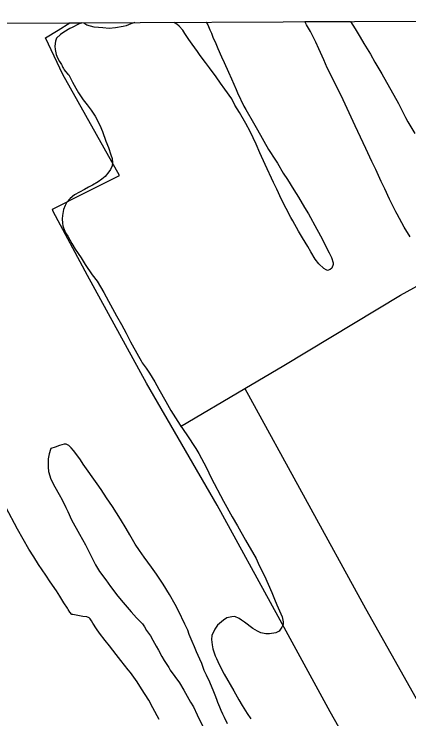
# Model space of a CAD drawing. Extents: x 3445503 to 3483459, y 540493 to 566012.
# Drawn here: x 3476773 to 3477756, y 562473 to 564229 of the extents above; entities that cross this region are included whole.
import ezdxf

# ---------------------------------------------------------------- set-up
doc = ezdxf.new("R2010")
doc.units = 0
for name, color, linetype in [('V-DTCH-CNTR', 7, 'Continuous'), ('V-GRID-FRAM', 7, 'Continuous'), ('V-SITE-VEGE', 7, 'Continuous'), ('V-TOPO-SHOR', 7, 'Continuous')]:
    doc.layers.add(name, color=color, linetype=linetype)

msp = doc.modelspace()

# ---------------------------------------------------------------- linework, layer by layer
at = {"layer": 'V-DTCH-CNTR'}
for points in [[(3477187.3, 563202.2), (3477347.3, 563296.3), (3477444.5, 563353.4), (3477735, 563529.3), (3477990, 563669.7), (3478082.1, 563720.3)], [(3477347.3, 563296.3), (3477648.3, 562748.6), (3477978.1, 562160.9), (3478250.2, 561670), (3478345.9, 561493.8), (3478721, 560812), (3478814.6, 560654.7)]]:
    msp.add_lwpolyline(points, dxfattribs=at)
at = {"layer": 'V-GRID-FRAM'}
msp.add_lwpolyline([(3449565.1, 564068.2), (3481202, 564229.3), (3481302.5, 546046.4), (3449649.7, 545885.3), (3449565.1, 564068.2)], dxfattribs=at)
at = {"layer": 'V-SITE-VEGE'}
for p, q in [((3475774.4, 564201.6), (3476941.1, 564207.6)), ((3476941.1, 564207.6), (3476933.1, 564203.8)), ((3477171, 564208.7), (3477251.3, 564209.1)), ((3477177.7, 564204.5), (3477171, 564208.7)), ((3477251.3, 564209.1), (3477255.1, 564202.5)), ((3477496.7, 564210.4), (3477610.4, 564211)), ((3477501.4, 564202.9), (3477496.7, 564210.4)), ((3477610.4, 564211), (3477621.9, 564192.8)), ((3476911.7, 564193), (3476896.2, 564184.4)), ((3476917.2, 564195.9), (3476911.7, 564193)), ((3476933.1, 564203.8), (3476917.2, 564195.9)), ((3477184.2, 564199.1), (3477177.7, 564204.5)), ((3477193.2, 564189.3), (3477184.2, 564199.1)), ((3477198.2, 564181), (3477193.2, 564189.3)), ((3477255.1, 564202.5), (3477260.5, 564190.2)), ((3477260.5, 564190.2), (3477264.4, 564181.9)), ((3477510.8, 564185.8), (3477501.4, 564202.9)), ((3477621.9, 564192.8), (3477634.5, 564172.1)), ((3476888.2, 564178.2), (3476878.4, 564168.9)), ((3476896.2, 564184.4), (3476888.2, 564178.2)), ((3477207.9, 564166.1), (3477198.2, 564181)), ((3477264.4, 564181.9), (3477268, 564172.1)), ((3477268, 564172.1), (3477275.2, 564155.8)), ((3477524.5, 564159), (3477510.8, 564185.8)), ((3477634.5, 564172.1), (3477644.2, 564155.8)), ((3476875.8, 564161.6), (3476874, 564149.3)), ((3476878.4, 564168.9), (3476875.8, 564161.6)), ((3477215.9, 564154.5), (3477207.9, 564166.1)), ((3477229.6, 564136.4), (3477215.9, 564154.5)), ((3477275.2, 564155.8), (3477280.2, 564143.5)), ((3477532, 564142.4), (3477524.5, 564159)), ((3477644.2, 564155.8), (3477660.1, 564129.7)), ((3476874, 564149.3), (3476874.7, 564141)), ((3476874.7, 564141), (3476877.5, 564128.3)), ((3477236.4, 564126.2), (3477229.6, 564136.4)), ((3477280.2, 564143.5), (3477289.6, 564122.5)), ((3477543.9, 564115.2), (3477532, 564142.4)), ((3476877.5, 564128.3), (3476881.1, 564120)), ((3476881.1, 564120), (3476885.8, 564111)), ((3477249.4, 564108.5), (3477236.4, 564126.2)), ((3477289.6, 564122.5), (3477296.1, 564108.7)), ((3477660.1, 564129.7), (3477671.2, 564109.8)), ((3476885.8, 564111), (3476890.9, 564103.7)), ((3476890.9, 564103.7), (3476892.3, 564100.1)), ((3477259.8, 564095), (3477249.4, 564108.5)), ((3477296.1, 564108.7), (3477306.8, 564084.4)), ((3477552.9, 564095.6), (3477543.9, 564115.2)), ((3477671.2, 564109.8), (3477688.5, 564080.8)), ((3476892.3, 564100.1), (3476894.5, 564096.1)), ((3476894.5, 564096.1), (3476895.5, 564093.6)), ((3476895.5, 564093.6), (3476897.7, 564090.3)), ((3476897.7, 564090.3), (3476900.6, 564086.3)), ((3476900.6, 564086.3), (3476906.7, 564079.4)), ((3477276.1, 564072.9), (3477259.8, 564095)), ((3477306.8, 564084.4), (3477314.4, 564067.8)), ((3477567.6, 564065.9), (3477552.9, 564095.6)), ((3476906.7, 564079.4), (3476909.2, 564077.6)), ((3476909.2, 564077.6), (3476912.8, 564069.3)), ((3476912.8, 564069.3), (3476917.9, 564059.9)), ((3477287.2, 564057.3), (3477276.1, 564072.9)), ((3477314.4, 564067.8), (3477325.5, 564041.7)), ((3477572.3, 564055.8), (3477567.6, 564065.9)), ((3477688.5, 564080.8), (3477700, 564059.4)), ((3476917.9, 564059.9), (3476926.5, 564044.3)), ((3477298, 564042.5), (3477287.2, 564057.3)), ((3477587, 564026.1), (3477572.3, 564055.8)), ((3477700, 564059.4), (3477718.4, 564027.5)), ((3476926.5, 564044.3), (3476933.3, 564033.4)), ((3476933.3, 564033.4), (3476944.9, 564015.6)), ((3477315, 564018.2), (3477298, 564042.5)), ((3477325.5, 564041.7), (3477328.8, 564033.3)), ((3477328.8, 564033.3), (3477344.9, 564000)), ((3476944.9, 564015.6), (3476954.6, 564002.9)), ((3477322.9, 564002.6), (3477315, 564018.2)), ((3477597.1, 564005.1), (3477587, 564026.1)), ((3477718.4, 564027.5), (3477730.2, 564006.1)), ((3476954.6, 564002.9), (3476964.7, 563989.5)), ((3477334, 563984.1), (3477322.9, 564002.6)), ((3477344.9, 564000), (3477350, 563991.3)), ((3477622.6, 563950.7), (3477597.1, 564005.1)), ((3477730.2, 564006.1), (3477747.9, 563971.7)), ((3476964.7, 563989.5), (3476974.4, 563975)), ((3477349.9, 563956.6), (3477334, 563984.1)), ((3477350, 563991.3), (3477368.7, 563958)), ((3476974.4, 563975), (3476986.3, 563952.2)), ((3477747.9, 563971.7), (3477753.6, 563960.8)), ((3477753.6, 563960.8), (3477770.5, 563931.9)), ((3476986.3, 563952.2), (3476992.8, 563936.6)), ((3477360.7, 563937), (3477349.9, 563956.6)), ((3477368.7, 563958), (3477379.1, 563940.6)), ((3477648.5, 563894.2), (3477622.6, 563950.7)), ((3476992.8, 563936.6), (3477001.4, 563912.7)), ((3477375.4, 563904.8), (3477360.7, 563937)), ((3477379.1, 563940.6), (3477406.5, 563892)), ((3477001.4, 563912.7), (3477007.5, 563897.2)), ((3477007.5, 563897.2), (3477013.6, 563878.7)), ((3477384.4, 563883.8), (3477375.4, 563904.8)), ((3477406.5, 563892), (3477423.4, 563865.2)), ((3477663.6, 563862), (3477648.5, 563894.2)), ((3477013.6, 563878.7), (3477016.8, 563869.6)), ((3477397.7, 563854.4), (3477384.4, 563883.8)), ((3477016.8, 563869.6), (3477017.9, 563858.4)), ((3477017.9, 563858.4), (3477017.1, 563851.5)), ((3477423.4, 563865.2), (3477428.5, 563857.6)), ((3477428.5, 563857.6), (3477443.2, 563833.3)), ((3477674.1, 563842.1), (3477663.6, 563862)), ((3477013.1, 563842.2), (3477008.7, 563836)), ((3477017.1, 563851.5), (3477013.1, 563842.2)), ((3477418.6, 563809.9), (3477397.7, 563854.4)), ((3477687, 563812), (3477674.1, 563842.1)), ((3476999.7, 563824.5), (3476991.3, 563818)), ((3477008.7, 563836), (3476999.7, 563824.5)), ((3477443.2, 563833.3), (3477454, 563817)), ((3476967.8, 563802.8), (3476958, 563797.8)), ((3476982.3, 563811.5), (3476967.8, 563802.8)), ((3476991.3, 563818), (3476982.3, 563811.5)), ((3477426.8, 563793.2), (3477418.6, 563809.9)), ((3477454, 563817), (3477469.5, 563791.6)), ((3477696, 563793.5), (3477687, 563812)), ((3476947.8, 563792.1), (3476923.2, 563778.7)), ((3476958, 563797.8), (3476947.8, 563792.1)), ((3477439.1, 563767.5), (3477426.8, 563793.2)), ((3477469.5, 563791.6), (3477481, 563773.5)), ((3477707.8, 563767.8), (3477696, 563793.5)), ((3476912.7, 563770.1), (3476904.3, 563760.3)), ((3476923.2, 563778.7), (3476912.7, 563770.1)), ((3477461.7, 563722.9), (3477439.1, 563767.5)), ((3477481, 563773.5), (3477496.2, 563747.8)), ((3477717.6, 563747.9), (3477707.8, 563767.8)), ((3476900.3, 563752.4), (3476896, 563742.6)), ((3476904.3, 563760.3), (3476900.3, 563752.4)), ((3476896, 563742.6), (3476893, 563727.1)), ((3477496.2, 563747.8), (3477505.9, 563731.5)), ((3477723.7, 563736.6), (3477717.6, 563747.9)), ((3477726.9, 563730.5), (3477723.7, 563736.6)), ((3476893, 563727.1), (3476892.3, 563719.1)), ((3476892.3, 563719.1), (3476893, 563708.3)), ((3477466.8, 563713.9), (3477461.7, 563722.9)), ((3477505.9, 563731.5), (3477526.7, 563693.1)), ((3477744.6, 563698.2), (3477726.9, 563730.5)), ((3476893, 563708.3), (3476894, 563702.1)), ((3476894, 563702.1), (3476895.8, 563696.7)), ((3477481.5, 563688.1), (3477466.8, 563713.9)), ((3477759, 563674.3), (3477744.6, 563698.2)), ((3476895.8, 563696.7), (3476900.9, 563684.7)), ((3476900.9, 563684.7), (3476906.3, 563675.7)), ((3477491.2, 563672.2), (3477481.5, 563688.1)), ((3477526.7, 563693.1), (3477540.1, 563669.5)), ((3476906.3, 563675.7), (3476916.3, 563657.6)), ((3477504.2, 563650.1), (3477491.2, 563672.2)), ((3477540.1, 563669.5), (3477546.9, 563655)), ((3476916.3, 563657.6), (3476925, 563643.8)), ((3477511.8, 563636.7), (3477504.2, 563650.1)), ((3477546.9, 563655), (3477557.7, 563634.7)), ((3476925, 563643.8), (3476939.4, 563621.7)), ((3477522.9, 563618.6), (3477511.8, 563636.7)), ((3477557.7, 563634.7), (3477563.4, 563622.8)), ((3476939.4, 563621.7), (3476949.8, 563605.4)), ((3477531.6, 563607), (3477522.9, 563618.6)), ((3477563.4, 563622.8), (3477567.4, 563609.4)), ((3477567.4, 563609.4), (3477567.4, 563605.4)), ((3476949.8, 563605.4), (3476967.1, 563580)), ((3477544.2, 563595.7), (3477531.6, 563607)), ((3477550.3, 563591.7), (3477544.2, 563595.7)), ((3477553.6, 563590.2), (3477550.3, 563591.7)), ((3477560.1, 563592.8), (3477553.6, 563590.2)), ((3477564.1, 563596.4), (3477560.1, 563592.8)), ((3477567.4, 563605.4), (3477564.1, 563596.4)), ((3476967.1, 563580), (3476979.4, 563563.7)), ((3476979.4, 563563.7), (3476996.3, 563535.4)), ((3476996.3, 563535.4), (3477007.8, 563514)), ((3477007.8, 563514), (3477028, 563477.8)), ((3477028, 563477.8), (3477040.2, 563456.1)), ((3477040.2, 563456.1), (3477051.7, 563434)), ((3477051.7, 563434), (3477062.9, 563413)), ((3477062.9, 563413), (3477082.7, 563377.1)), ((3477082.7, 563377.1), (3477089.5, 563365.5)), ((3477089.5, 563365.5), (3477091.7, 563360.8)), ((3477091.7, 563360.8), (3477101.4, 563347)), ((3477101.4, 563347), (3477109.7, 563335)), ((3477109.7, 563335), (3477123.4, 563312.9)), ((3477123.4, 563312.9), (3477133.4, 563294.8)), ((3477133.4, 563294.8), (3477150.7, 563264.4)), ((3477150.7, 563264.4), (3477163, 563241.9)), ((3477163, 563241.9), (3477186.4, 563204.9)), ((3477186.4, 563204.9), (3477202.6, 563181.4)), ((3477202.6, 563181.4), (3477225.3, 563146.6)), ((3476886, 563154.4), (3476875.4, 563150.5)), ((3476897.2, 563158), (3476886, 563154.4)), ((3476902.6, 563158), (3476897.2, 563158)), ((3476908.7, 563154.4), (3476902.6, 563158)), ((3476914.9, 563148.6), (3476908.7, 563154.4)), ((3476863.1, 563144.7), (3476859.8, 563133.5)), ((3476864.2, 563146.9), (3476863.1, 563144.7)), ((3476875.4, 563150.5), (3476864.2, 563146.9)), ((3476921, 563141.7), (3476914.9, 563148.6)), ((3476929.3, 563131.2), (3476921, 563141.7)), ((3477225.3, 563146.6), (3477232.8, 563134.3)), ((3476859.8, 563133.5), (3476857.6, 563121.2)), ((3476857.6, 563121.2), (3476857.6, 563100.6)), ((3476937.9, 563118.8), (3476929.3, 563131.2)), ((3476945.1, 563107.6), (3476937.9, 563118.8)), ((3477232.8, 563134.3), (3477252.3, 563098.4)), ((3476857.6, 563100.6), (3476858.6, 563089.4)), ((3476979.7, 563059), (3476945.1, 563107.6)), ((3476858.6, 563089.4), (3476861.5, 563078.9)), ((3477252.3, 563098.4), (3477263.4, 563074.1)), ((3476861.5, 563078.9), (3476863.6, 563072.7)), ((3476863.6, 563072.7), (3476868.7, 563061.9)), ((3477263.4, 563074.1), (3477294.4, 563015.4)), ((3476868.7, 563061.9), (3476874.4, 563051.7)), ((3476874.4, 563051.7), (3476884.9, 563032.2)), ((3476989.8, 563045.2), (3476979.7, 563059)), ((3476884.9, 563032.2), (3476892.4, 563018.8)), ((3477003.2, 563024.2), (3476989.8, 563045.2)), ((3476892.4, 563018.8), (3476901.8, 562999.9)), ((3477017.6, 563002.1), (3477003.2, 563024.2)), ((3477294.4, 563015.4), (3477315.6, 562977)), ((3476780.8, 562946), (3476752, 563001.1)), ((3476901.8, 562999.9), (3476906.5, 562989.8)), ((3477038.1, 562971.3), (3477017.6, 563002.1)), ((3476906.5, 562989.8), (3476915.4, 562969.5)), ((3476915.4, 562969.5), (3476935.2, 562933.6)), ((3477052.1, 562947.7), (3477038.1, 562971.3)), ((3477315.6, 562977), (3477328.9, 562954.5)), ((3476809.2, 562896.3), (3476780.8, 562946)), ((3477060.8, 562931.8), (3477052.1, 562947.7)), ((3477328.9, 562954.5), (3477348.7, 562918.7)), ((3476935.2, 562933.6), (3476950.7, 562907.2)), ((3477074.5, 562909), (3477060.8, 562931.8)), ((3476950.7, 562907.2), (3476960.8, 562887.2)), ((3477085.3, 562893), (3477074.5, 562909)), ((3477348.7, 562918.7), (3477375.3, 562873)), ((3476821.5, 562876.8), (3476809.2, 562896.3)), ((3477096.8, 562876.3), (3477085.3, 562893)), ((3476833.7, 562857.9), (3476821.5, 562876.8)), ((3476960.8, 562887.2), (3476975.5, 562857.5)), ((3477115.2, 562851), (3477096.8, 562876.3)), ((3477375.3, 562873), (3477383.2, 562855.6)), ((3476851.4, 562831.8), (3476833.7, 562857.9)), ((3476975.5, 562857.5), (3476985.6, 562840.9)), ((3477383.2, 562855.6), (3477396.6, 562829.9)), ((3476985.6, 562840.9), (3477001.1, 562819.8)), ((3477127.1, 562834.3), (3477115.2, 562851)), ((3476862.5, 562814.8), (3476851.4, 562831.8)), ((3477001.1, 562819.8), (3477012.6, 562803.5)), ((3477144.3, 562808.9), (3477127.1, 562834.3)), ((3477396.6, 562829.9), (3477414.9, 562788.2)), ((3476878, 562792.3), (3476862.5, 562814.8)), ((3477012.6, 562803.5), (3477031, 562778.9)), ((3477159.8, 562783.6), (3477144.3, 562808.9)), ((3476887, 562778.9), (3476878, 562792.3)), ((3477414.9, 562788.2), (3477421.7, 562771.9)), ((3476896.8, 562762.6), (3476887, 562778.9)), ((3477031, 562778.9), (3477044.4, 562762.9)), ((3477173.9, 562758.2), (3477159.8, 562783.6)), ((3477421.7, 562771.9), (3477427.5, 562757.5)), ((3476906.1, 562748.8), (3476896.8, 562762.6)), ((3476907.6, 562745.6), (3476906.1, 562748.8)), ((3477044.4, 562762.9), (3477064.2, 562740.1)), ((3477182.1, 562742.2), (3477173.9, 562758.2)), ((3477427.5, 562757.5), (3477440.4, 562727.8)), ((3476911.5, 562739.4), (3476907.6, 562745.6)), ((3476916.2, 562733.2), (3476911.5, 562739.4)), ((3476918.7, 562733.2), (3476916.2, 562733.2)), ((3476923.4, 562732.5), (3476918.7, 562733.2)), ((3476943.7, 562728.8), (3476923.4, 562732.5)), ((3477064.2, 562740.1), (3477077.9, 562725.5)), ((3477198, 562709.3), (3477182.1, 562742.2)), ((3476953.5, 562727.7), (3476943.7, 562728.8)), ((3476959.6, 562725.2), (3476953.5, 562727.7)), ((3476962.1, 562722.6), (3476959.6, 562725.2)), ((3476965.4, 562717.5), (3476962.1, 562722.6)), ((3476968.6, 562711.8), (3476965.4, 562717.5)), ((3477077.9, 562725.5), (3477092.7, 562710.3)), ((3477293.9, 562719.5), (3477279, 562707.2)), ((3477302.6, 562724.9), (3477293.9, 562719.5)), ((3477314.9, 562727.8), (3477302.6, 562724.9)), ((3477322.1, 562728.1), (3477314.9, 562727.8)), ((3477333.3, 562723.7), (3477322.1, 562728.1)), ((3477339.4, 562719), (3477333.3, 562723.7)), ((3477346.7, 562713.9), (3477339.4, 562719)), ((3477367.6, 562698.3), (3477346.7, 562713.9)), ((3477440.4, 562727.8), (3477443.3, 562715.4)), ((3477443.3, 562715.4), (3477442.5, 562708.9)), ((3476978, 562698), (3476968.6, 562711.8)), ((3476985.5, 562687.1), (3476978, 562698)), ((3477092.7, 562710.3), (3477097.4, 562702.3)), ((3477097.4, 562702.3), (3477102.8, 562693.6)), ((3477205.2, 562694.1), (3477198, 562709.3)), ((3477272.5, 562697.1), (3477265.2, 562681.2)), ((3477279, 562707.2), (3477272.5, 562697.1)), ((3477378.8, 562691.8), (3477367.6, 562698.3)), ((3477439.6, 562701.7), (3477432.7, 562692)), ((3477442.5, 562708.9), (3477439.6, 562701.7)), ((3476999.2, 562668.6), (3476985.5, 562687.1)), ((3477102.8, 562693.6), (3477112.1, 562679.9)), ((3477112.1, 562679.9), (3477118.3, 562669.7)), ((3477209.1, 562683.9), (3477205.2, 562694.1)), ((3477216.6, 562665.8), (3477209.1, 562683.9)), ((3477265.2, 562681.2), (3477264.8, 562671.5)), ((3477387.1, 562688.1), (3477378.8, 562691.8)), ((3477399.8, 562685.5), (3477387.1, 562688.1)), ((3477409.2, 562685.2), (3477399.8, 562685.5)), ((3477424.7, 562687.6), (3477409.2, 562685.2)), ((3477432.7, 562692), (3477424.7, 562687.6)), ((3477010.4, 562655.2), (3476999.2, 562668.6)), ((3477118.3, 562669.7), (3477126.9, 562654.9)), ((3477221.7, 562653.1), (3477216.6, 562665.8)), ((3477264.8, 562671.5), (3477265.8, 562657.7)), ((3477027, 562633.8), (3477010.4, 562655.2)), ((3477126.9, 562654.9), (3477132.3, 562644.7)), ((3477132.3, 562644.7), (3477140.6, 562628.8)), ((3477227.4, 562640.8), (3477221.7, 562653.1)), ((3477265.8, 562657.7), (3477267.6, 562647.9)), ((3477267.6, 562647.9), (3477273.7, 562630.6)), ((3477038.5, 562618.6), (3477027, 562633.8)), ((3477140.6, 562628.8), (3477146.7, 562618.6)), ((3477235.3, 562622.3), (3477227.4, 562640.8)), ((3477273.7, 562630.6), (3477276.9, 562624)), ((3477056.5, 562595.7), (3477038.5, 562618.6)), ((3477146.7, 562618.6), (3477157.9, 562601.6)), ((3477240, 562611.1), (3477235.3, 562622.3)), ((3477246.5, 562594.1), (3477240, 562611.1)), ((3477276.9, 562624), (3477283.4, 562609.2)), ((3477283.4, 562609.2), (3477296, 562584.9)), ((3477062.7, 562588.8), (3477056.5, 562595.7)), ((3477157.9, 562601.6), (3477161.8, 562594.7)), ((3477161.8, 562594.7), (3477184.5, 562563.5)), ((3477252.2, 562582.5), (3477246.5, 562594.1)), ((3477078.9, 562565.6), (3477062.7, 562588.8)), ((3477260.5, 562565.1), (3477252.2, 562582.5)), ((3477296, 562584.9), (3477320.1, 562543.6)), ((3477090, 562548.2), (3477078.9, 562565.6)), ((3477184.5, 562563.5), (3477195.7, 562544.7)), ((3477270.2, 562540.8), (3477260.5, 562565.1)), ((3477108.1, 562519.6), (3477090, 562548.2)), ((3477195.7, 562544.7), (3477212.2, 562515)), ((3477273.4, 562532.2), (3477270.2, 562540.8)), ((3477320.1, 562543.6), (3477332.7, 562521.1)), ((3477277.7, 562521.3), (3477273.4, 562532.2)), ((3477280.2, 562514.4), (3477277.7, 562521.3)), ((3477332.7, 562521.1), (3477341, 562507)), ((3477118.5, 562501.1), (3477108.1, 562519.6)), ((3477212.2, 562515), (3477219.4, 562503)), ((3477219.4, 562503), (3477229.1, 562483.1)), ((3477284.9, 562502.8), (3477280.2, 562514.4)), ((3477341, 562507), (3477353.2, 562487.1)), ((3477134, 562471.8), (3477118.5, 562501.1)), ((3477288.1, 562494.1), (3477284.9, 562502.8)), ((3477292.8, 562485.4), (3477288.1, 562494.1)), ((3477296.8, 562476.4), (3477292.8, 562485.4)), ((3477353.2, 562487.1), (3477362.2, 562473.3)), ((3477229.1, 562483.1), (3477246.8, 562445.8)), ((3477304, 562460.8), (3477296.8, 562476.4))]:
    msp.add_line(p, q, dxfattribs=at)
at = {"layer": 'V-TOPO-SHOR'}
for points in [[(3476870.2, 563737.6), (3476868.3, 563743.2), (3476948.8, 563783.7), (3477035.1, 563827), (3476893.9, 564079.1), (3476850.6, 564170), (3476882.8, 564188.9), (3476911.6, 564207.4)], [(3477073.3, 564208.2), (3477063.7, 564205.2), (3477051.8, 564200.3), (3477044.7, 564198.2), (3477025, 564194.8), (3477009.5, 564193.4), (3476994.1, 564194.9), (3476972.3, 564197), (3476954, 564202), (3476946.3, 564207), (3476945.7, 564207.6)], [(3478177.7, 561390), (3478012, 561687.6), (3477860.5, 561954.9), (3477701.4, 562241.1), (3477560.2, 562491.3), (3477430.3, 562728.2), (3477278.7, 563005.9), (3477102.6, 563310.1), (3476955.8, 563578.3), (3476870.2, 563737.6)]]:
    msp.add_lwpolyline(points, dxfattribs=at)

doc.saveas('drawing.dxf')
